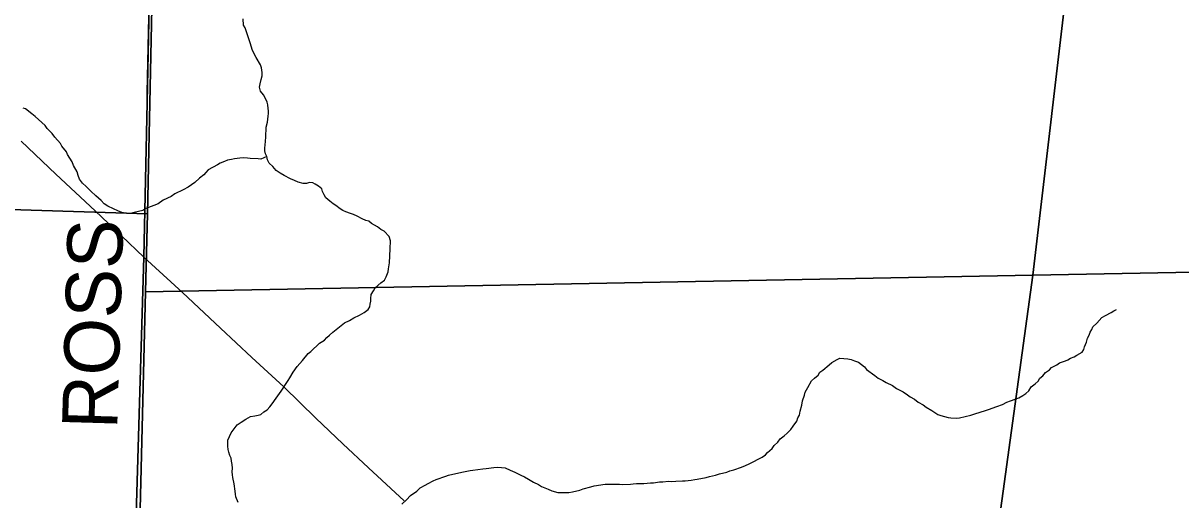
# Model space of a CAD drawing. Extents: x 1310247 to 1552180, y 377264 to 706493.
# Drawn here: x 1344576 to 1350859, y 486525 to 489110 of the extents above; entities that cross this region are included whole.
import ezdxf

# ---------------------------------------------------------------- set-up
doc = ezdxf.new("R2010")
doc.units = 0
for name, color, linetype in [('GM_X_Minor_River', 7, 'Continuous'), ('GM_X_Section', 7, 'Continuous'), ('GM_X_State_Route', 7, 'Continuous'), ('GM_X_Township', 7, 'Continuous'), ('GM_X_Township_Road', 7, 'Continuous'), ('GM_X_Township_Road_Text', 7, 'Continuous')]:
    doc.layers.add(name, color=color, linetype=linetype)

msp = doc.modelspace()

# ---------------------------------------------------------------- linework, layer by layer
at = {"layer": 'GM_X_Minor_River'}
for points in [[(1346256.6, 487434.2), (1346283.3, 487455.4), (1346320.3, 487484.4), (1346346.8, 487497.7), (1346371.3, 487513), (1346401.8, 487526.1), (1346426.3, 487541.4), (1346448.8, 487556.8), (1346457.3, 487572.6), (1346459.7, 487586.6), (1346462.2, 487602.5), (1346462.6, 487616.6), (1346465.2, 487638.5), (1346477.8, 487658.2), (1346486.3, 487674), (1346517.2, 487701.2), (1346537.7, 487716.6), (1346546.3, 487734.4), (1346557.1, 487762.2), (1346559.6, 487778.2), (1346564.5, 487810.1), (1346565.6, 487848.2), (1346568.7, 487886.2), (1346570, 487930.3), (1346562.6, 487952.6), (1346535.3, 487981.5), (1346517.6, 487992), (1346499.9, 488006.6), (1346466.3, 488023.6), (1346452.6, 488036.1), (1346436.7, 488040.6), (1346416.9, 488049.2), (1346389.2, 488064.1), (1346369.4, 488072.7), (1346353.4, 488077.2), (1346327.7, 488088), (1346311.8, 488094.5), (1346296, 488103), (1346272.4, 488121.7), (1346258.6, 488130.1), (1346241, 488144.7), (1346219.5, 488163.4), (1346209.9, 488179.8), (1346200.4, 488198.1), (1346196.8, 488212.2), (1346179.1, 488226.8), (1346161.4, 488237.4), (1346147.5, 488243.8), (1346129.5, 488246.3), (1346113.3, 488240.8), (1346095.3, 488241.3), (1346069.4, 488248.1), (1346049.5, 488256.7), (1346027.7, 488265.4), (1345992.1, 488284.5), (1345970.4, 488297.2), (1345948.8, 488311.9), (1345931.3, 488332.5), (1345911.8, 488351.1), (1345902.3, 488369.5), (1345898.8, 488387.6), (1345891.2, 488401.9), (1345887.6, 488418), (1345888.1, 488434.1), (1345890.5, 488448), (1345893.8, 488492.1), (1345895.3, 488546.2), (1345902.2, 488574.1), (1345904.6, 488590), (1345905.1, 488606.1), (1345907.5, 488620), (1345907.9, 488634.1), (1345906.3, 488648.1), (1345904.9, 488668.3), (1345901.3, 488682.4), (1345893.7, 488698.7), (1345880.3, 488721.1), (1345864.8, 488741.7), (1345859.5, 488763.9), (1345862, 488781.9), (1345868.7, 488805.7), (1345873.3, 488825.6), (1345873.8, 488843.7), (1345870.5, 488867.9), (1345864.9, 488884.1), (1345840, 488924.9), (1345821, 488961.6), (1345808.2, 489004.1), (1345793.4, 489046.7), (1345780.4, 489085.2), (1345772.8, 489099.4), (1345769.8, 489133.6)], [(1345898.8, 488387.6), (1345866.2, 488372.5), (1345852.2, 488375), (1345808.1, 488376.3), (1345794.1, 488378.7), (1345772.1, 488379.4), (1345752, 488378), (1345723.8, 488374.8), (1345707.6, 488371.3), (1345685.5, 488367.9), (1345669.2, 488360.4), (1345644.8, 488351.1), (1345630.5, 488341.5), (1345579.6, 488314.9), (1345567.1, 488301.2), (1345556.7, 488287.5), (1345534.1, 488270.1), (1345507.3, 488246.9), (1345472.5, 488221.8), (1345444, 488206.6), (1345399.2, 488183.9), (1345378.7, 488170.5), (1345335.9, 488149.7), (1345309.3, 488130.4), (1345285, 488121.1), (1345242.3, 488104.3), (1345226, 488094.8), (1345179.5, 488084.1), (1345159.3, 488078.7), (1345131.2, 488079.6), (1345111.3, 488084.2), (1345089.5, 488092.8), (1345065.7, 488103.6), (1345036, 488118.5), (1345016.3, 488131.1), (1344998.7, 488147.7), (1344971.4, 488174.6), (1344944, 488199.5), (1344918.6, 488224.3), (1344899.1, 488243), (1344881.6, 488263.5), (1344874.2, 488283.8), (1344868.7, 488304), (1344849.7, 488338.7), (1344842.2, 488359), (1344817.3, 488397.8), (1344811.6, 488412.1), (1344786.4, 488442.9), (1344778.8, 488457.2), (1344747.7, 488492.2), (1344734.3, 488512.7), (1344706.9, 488539.5), (1344695.4, 488555.9), (1344640.6, 488603.7), (1344622.9, 488618.3), (1344589.6, 488645.3), (1344575.7, 488649.8)], [(1348432.7, 486687.2), (1348475.3, 486702), (1348495.7, 486711.4), (1348516, 486720.8), (1348544.5, 486734), (1348560.8, 486743.5), (1348587.3, 486756.8), (1348605.7, 486768.3), (1348616.1, 486782), (1348640.8, 486803.3), (1348651.3, 486819.1), (1348671.9, 486838.5), (1348684.5, 486856.2), (1348707, 486871.6), (1348721.5, 486887.2), (1348742.1, 486906.6), (1348754.7, 486924.3), (1348775.6, 486951.8), (1348780.1, 486969.7), (1348788.5, 486983.5), (1348793.2, 487005.4), (1348802.2, 487039.2), (1348804.8, 487061.2), (1348815.8, 487093), (1348820.2, 487108.9), (1348835, 487134.6), (1348854.1, 487170.1), (1348870.6, 487185.6), (1348891.1, 487201.1), (1348899.6, 487216.9), (1348916, 487228.4), (1348951, 487257.5), (1348965.4, 487269.1), (1348993.9, 487286.3), (1349008.2, 487293.9), (1349052.3, 487290.5), (1349070.2, 487286), (1349088.1, 487279.5), (1349109.9, 487270.8), (1349141.3, 487245.8), (1349152.9, 487231.4), (1349198.2, 487199.9), (1349215.8, 487185.4), (1349241.5, 487172.6), (1349259.3, 487162), (1349294.9, 487144.9), (1349316.5, 487128.2), (1349352.2, 487111.1), (1349375.8, 487094.3), (1349389.5, 487083.9), (1349413.2, 487071.2), (1349432.8, 487054.5), (1349460.5, 487039.7), (1349476.2, 487027.2), (1349507.8, 487010.2), (1349539.3, 486987.2), (1349557.2, 486982.6), (1349597, 486971.4), (1349611, 486969), (1349641.1, 486968.1), (1349657.2, 486969.6), (1349719.8, 486983.8), (1349740.1, 486991.2), (1349798.8, 487009.5), (1349815, 487015), (1349859.7, 487031.8), (1349890.1, 487042.9), (1349914.5, 487054.2), (1349934.8, 487061.6), (1349979.4, 487078.3), (1350001.9, 487091.7), (1350018.2, 487101.2), (1350034.7, 487116.8), (1350047.4, 487138.5), (1350067.9, 487153.9), (1350084.4, 487169.5), (1350092.9, 487185.3), (1350109.3, 487196.8), (1350123.9, 487216.5), (1350146.4, 487229.8), (1350156.8, 487243.5), (1350185.3, 487256.7), (1350199.6, 487268.3), (1350232.1, 487279.4), (1350246.3, 487285), (1350260.6, 487292.6), (1350280.8, 487300), (1350295.2, 487309.6), (1350323.8, 487326.8), (1350332.2, 487340.6), (1350336.6, 487354.5), (1350347.4, 487380.3), (1350352, 487402.2), (1350360.5, 487418), (1350367, 487433.8), (1350375.5, 487449.6), (1350381.9, 487463.5), (1350402.5, 487482.9), (1350429.5, 487514.2), (1350449.9, 487525.7), (1350480.5, 487540.8)], [(1350480.5, 487540.8), (1350494.8, 487550.4), (1350509.1, 487558)], [(1345742.3, 486510.7), (1345731.1, 486541.2), (1345729.5, 486555.2), (1345726, 486571.4), (1345721.1, 486611.7), (1345714.1, 486646), (1345712.5, 486660.1), (1345710.9, 486676.2), (1345711.5, 486696.2), (1345710.1, 486716.3), (1345706.6, 486734.5), (1345705, 486750.6), (1345697.4, 486764.8), (1345691.9, 486783), (1345688.3, 486797.2), (1345686.8, 486815.3), (1345687.8, 486849.4), (1345705, 486889), (1345738.4, 486932.1), (1345758.8, 486945.5), (1345785.4, 486962.8), (1345809.9, 486976.1), (1345834.1, 486981.4), (1345852.3, 486984.9), (1345866.4, 486988.5), (1345882.9, 487002), (1345901.3, 487013.5), (1345915.8, 487029.1), (1345928.3, 487044.8), (1345949.2, 487076.3), (1345976.4, 487113.5), (1346014.2, 487172.6), (1346022.7, 487186.4), (1346041.6, 487217.9), (1346062.6, 487247.4), (1346091.6, 487280.6), (1346122.8, 487317.8), (1346137.2, 487329.4), (1346184.6, 487374.1), (1346211.2, 487391.4), (1346223.7, 487405.1), (1346238.1, 487418.7), (1346256.6, 487434.2)], [(1346631.1, 486502.3), (1346655.9, 486525.6), (1346678.6, 486549), (1346713.4, 486572), (1346730, 486589.6), (1346758.5, 486604.8), (1346774.9, 486614.3), (1346801.3, 486627.6), (1346817.6, 486635.1), (1346870.3, 486653.6), (1346884.5, 486659.2), (1346957.2, 486675.1), (1347001.7, 486683.8), (1347015.7, 486685.4), (1347070.2, 486693.8), (1347088.3, 486695.2), (1347130.6, 486700), (1347152.7, 486701.3), (1347172.7, 486700.7), (1347192.7, 486698.1), (1347218.5, 486685.3), (1347244.2, 486674.5), (1347258.1, 486668.1), (1347277.9, 486659.5), (1347297.7, 486648.9), (1347319.4, 486636.2), (1347345.1, 486621.4), (1347372.8, 486608.5), (1347388.5, 486598), (1347426.2, 486582.8), (1347446.1, 486574.2), (1347477.9, 486565.2), (1347491.9, 486564.8), (1347538.1, 486565.5), (1347558.3, 486568.9), (1347596.7, 486577.8), (1347615, 486585.2), (1347657.4, 486596), (1347675.6, 486601.5), (1347734.1, 486609.8), (1347754.1, 486609.2), (1347812.3, 486609.4), (1347826.4, 486609), (1347872.6, 486609.6), (1347886.7, 486611.2), (1347904.8, 486612.7), (1347944.9, 486613.5), (1347981.1, 486616.4), (1347997.2, 486618), (1348029.5, 486623), (1348047.5, 486622.5), (1348077.7, 486625.6), (1348093.8, 486625.1), (1348117.9, 486626.4), (1348154.1, 486627.3), (1348168.2, 486628.9), (1348202.3, 486631.9), (1348220.5, 486635.4), (1348234.6, 486636.9), (1348283, 486645.5), (1348301.2, 486651), (1348333.6, 486658.1), (1348355.9, 486665.4), (1348394.2, 486674.3), (1348410.5, 486681.8), (1348432.7, 486687.2)]]:
    msp.add_lwpolyline(points, dxfattribs=at)
at = {"layer": 'GM_X_Section'}
for points in [[(1345365.6, 493329.7), (1345354.9, 492967.9), (1345250.2, 488075.6), (1340031.4, 488240.2), (1340178.9, 493497.3)], [(1350661.9, 492897.1), (1350054.8, 487743.1), (1345239.9, 487653.8), (1345250.2, 488075.6), (1345354.9, 492967.9)], [(1354901.1, 492842.3), (1354807.6, 487831.8), (1350054.8, 487743.1), (1350661.9, 492897.1)], [(1345250.2, 488075.6), (1345239.9, 487653.8), (1345120, 482792), (1339866, 482985), (1340031.4, 488240.2)], [(1354807.6, 487831.8), (1354642.3, 482585.6), (1349365, 482714.8), (1350054.8, 487743.1)], [(1350054.8, 487743.1), (1349365, 482714.8), (1345120, 482792), (1345239.9, 487653.8)]]:
    msp.add_lwpolyline(points, close=True, dxfattribs=at)
at = {"layer": 'GM_X_State_Route'}
msp.add_lwpolyline([(1344565.9, 488469.7), (1344753.3, 488291.3), (1344966.7, 488091.7), (1345110, 487957.3), (1345231, 487841.4), (1345440.7, 487650), (1345647.7, 487455.5), (1345817.2, 487297.4), (1345990.1, 487137), (1346165, 486968.5), (1346311.8, 486828.8), (1346450, 486698.7), (1346644.5, 486520)], dxfattribs=at)
at = {"layer": 'GM_X_Township'}
for points in [[(1345401.6, 495914.5), (1345378.7, 495124), (1345377.9, 494889.2), (1345336, 493029), (1345335.6, 492669.6), (1345316, 491503.6), (1345319.9, 491149), (1345284.9, 490428.2), (1345283.4, 490354.8), (1345265.5, 489474.9), (1345248.7, 488680.9), (1345231, 487841.4), (1345158.6, 485409.4), (1345080.8, 482756.3), (1343385.6, 482810), (1341421.2, 482872.6), (1337392.4, 483001.2), (1335615.4, 483057.9)], [(1357546.2, 482495.4), (1349376.6, 482686.8), (1345080.8, 482756.3), (1345158.6, 485409.4), (1345231, 487841.4), (1345248.7, 488680.9), (1345265.5, 489474.9), (1345283.4, 490354.8), (1345284.9, 490428.2), (1345319.9, 491149), (1345316, 491503.6), (1345335.6, 492669.6), (1345336, 493029), (1345377.9, 494889.2), (1345378.7, 495124), (1345401.6, 495914.5)]]:
    msp.add_lwpolyline(points, dxfattribs=at)
at = {"layer": 'GM_X_Township_Road'}
for points in [[(1345249.8, 488734.1), (1345265.5, 489474.9), (1345283.4, 490354.8), (1345284.7, 490414.5)], [(1345231, 487841.4), (1345248.7, 488680.9), (1345249.8, 488734.1)], [(1345080.8, 482756.3), (1345158.6, 485409.4), (1345231, 487841.4)]]:
    msp.add_lwpolyline(points, dxfattribs=at)

# ---------------------------------------------------------------- texts
at = {"layer": 'GM_X_Township_Road_Text'}
msp.add_text('ROSS', height=300, rotation=88.34754, dxfattribs=at).set_placement((1345086.5, 486905.9))

doc.saveas('drawing.dxf')
